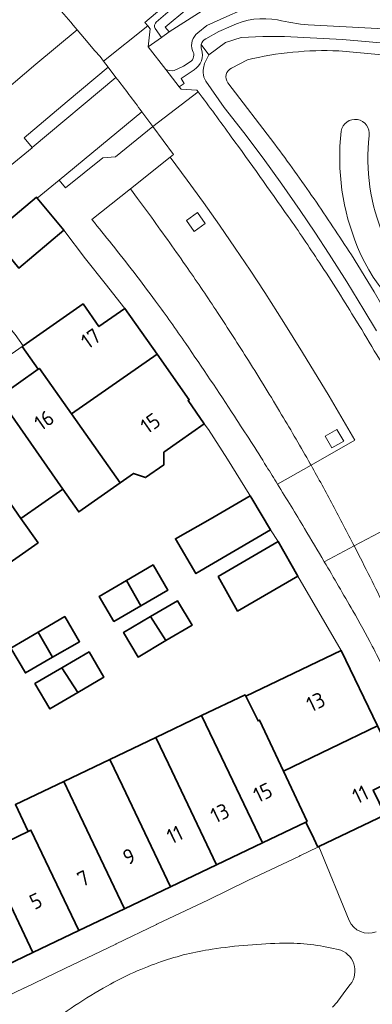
# Model space of a CAD drawing. Extents: x 150256 to 156914, y 461459 to 469481.
# Tile 680 of 731: x 154772 to 154803, y 468368 to 468455. Entities that reach past the tile are written whole.
import ezdxf
from ezdxf.enums import TextEntityAlignment as Align

# ---------------------------------------------------------------- set-up
doc = ezdxf.new("R2010")
doc.units = 0
doc.header["$LTSCALE"] = 0.75
for name, color, linetype, lineweight in [('B-RO-GR-BEPLANTING_CULTUUR_BODEMBEDEKKER-GV', 251, 'CONTINUOUS', 18), ('B-RO-GR-BEPLANTING_CULTUUR_HEESTERS-GV', 251, 'CONTINUOUS', 18), ('B-RO-GR-GROENVOORZIENING-GV', 251, 'CONTINUOUS', 18), ('B-RO-GR-HAAG-GV', 251, 'CONTINUOUS', 13), ('B-RO-OG-BEBOUWING-GV', 6, 'CONTINUOUS', 35), ('B-RO-OG-BEBOUWING-T18', 1, 'CONTINUOUS', 18), ('B-RO-OG-TERREIN_CULTUURSCHEIDING-GV', 251, 'CONTINUOUS', 18), ('B-RO-VH-VERHARDING_BETONSTRAATSTEEN-GV', 251, 'CONTINUOUS', 18), ('B-RO-VH-VERHARDING_HALFVERHARDING_GRIND-GV', 251, 'CONTINUOUS', 18)]:
    doc.layers.add(name, color=color, linetype=linetype, lineweight=lineweight)
doc.styles.add('NLCS-ISO-M200-T18', font='NLCS-ISO.ttf', dxfattribs={"height": 360})

msp = doc.modelspace()

# ---------------------------------------------------------------- linework, layer by layer
at = {"layer": 'B-RO-GR-BEPLANTING_CULTUUR_BODEMBEDEKKER-GV'}
for points in [[(154781.476, 468440.072), (154778.07, 468437.359)], [(154781.476, 468440.072), (154778.07, 468437.359)], [(154783.331, 468437.56), (154782.716, 468438.4), (154782.098, 468439.237), (154781.476, 468440.072)], [(154783.331, 468437.56), (154782.716, 468438.4), (154782.098, 468439.237), (154781.476, 468440.072)], [(154794.487, 468413.939), (154797.452, 468415.609), (154797.378, 468415.74)], [(154794.487, 468413.939), (154797.452, 468415.609), (154797.378, 468415.74)], [(154801.821, 468407.391), (154801.272, 468408.467), (154798.626, 468407.064)], [(154801.821, 468407.391), (154801.272, 468408.467), (154798.626, 468407.064)]]:
    msp.add_lwpolyline(points, dxfattribs=at)
for points in [[(154786.549, 468433.033, 0.006091), (154783.331, 468437.56)], [(154786.549, 468433.033, 0.006091), (154783.331, 468437.56)], [(154778.07, 468437.359, -0.003547), (154779.842, 468435.169)], [(154778.07, 468437.359, -0.003547), (154779.842, 468435.169)], [(154779.842, 468435.169, -0.009334), (154783.703, 468430.137)], [(154779.842, 468435.169, -0.009334), (154783.703, 468430.137)], [(154789.188, 468429.127, 0.006295), (154786.549, 468433.033)], [(154789.188, 468429.127, 0.006295), (154786.549, 468433.033)], [(154783.703, 468430.137, -0.009536), (154786.367, 468426.392)], [(154783.703, 468430.137, -0.009536), (154786.367, 468426.392)], [(154791.91, 468424.893, 0.00573), (154789.188, 468429.127)], [(154791.91, 468424.893, 0.00573), (154789.188, 468429.127)], [(154786.367, 468426.392, -0.005648), (154790.681, 468419.943)], [(154786.367, 468426.392, -0.005648), (154790.681, 468419.943)], [(154794.853, 468420.088, 0.005662), (154791.91, 468424.893)], [(154794.853, 468420.088, 0.005662), (154791.91, 468424.893)], [(154797.378, 468415.74, 0.006242), (154794.853, 468420.088)], [(154797.378, 468415.74, 0.006242), (154794.853, 468420.088)], [(154790.681, 468419.943, -0.005938), (154793.524, 468415.491)], [(154790.681, 468419.943, -0.005938), (154793.524, 468415.491)], [(154793.524, 468415.491, -0.001973), (154794.487, 468413.939)], [(154793.524, 468415.491, -0.001973), (154794.487, 468413.939)], [(154798.626, 468407.064, -0.002496), (154801.153, 468402.728)], [(154798.626, 468407.064, -0.002496), (154801.153, 468402.728)], [(154804.515, 468401.952, 0.005231), (154801.821, 468407.391)], [(154804.515, 468401.952, 0.005231), (154801.821, 468407.391)], [(154801.153, 468402.728, -0.010392), (154802.87, 468399.597)], [(154801.153, 468402.728, -0.010392), (154802.87, 468399.597)], [(154802.87, 468399.597, -0.010467), (154803.875, 468397.568)], [(154802.87, 468399.597, -0.010467), (154803.875, 468397.568)]]:
    msp.add_lwpolyline(points, format="xyb", dxfattribs=at)
at = {"layer": 'B-RO-GR-BEPLANTING_CULTUUR_HEESTERS-GV'}
for points in [[(154802.589, 468444.787, 0.997964), (154800.117, 468445.18)], [(154802.589, 468444.787, 0.997964), (154800.117, 468445.18)], [(154800.117, 468445.18, 0.128375), (154801.574, 468434.921)], [(154800.117, 468445.18, 0.128375), (154801.574, 468434.921)], [(154803.88, 468435.887, -0.129783), (154802.589, 468444.787)], [(154803.88, 468435.887, -0.129783), (154802.589, 468444.787)], [(154801.574, 468434.921, 0.200754), (154809.725, 468426.629)], [(154801.574, 468434.921, 0.200754), (154809.725, 468426.629)]]:
    msp.add_lwpolyline(points, format="xyb", dxfattribs=at)
at = {"layer": 'B-RO-GR-GROENVOORZIENING-GV'}
for points in [[(154772.076, 468444.602), (154772.798, 468443.743), (154780.201, 468449.95), (154779.507, 468450.857), (154775.885, 468447.819)], [(154772.076, 468444.602), (154772.798, 468443.743), (154780.201, 468449.95), (154779.507, 468450.857), (154775.885, 468447.819)], [(154783.462, 468445.592), (154783.197, 468445.95), (154782.49, 468446.906), (154775.174, 468440.846), (154775.722, 468440.165), (154779.043, 468442.822), (154780.16, 468442.902)], [(154783.462, 468445.592), (154783.197, 468445.95), (154782.49, 468446.906), (154775.174, 468440.846), (154775.722, 468440.165), (154779.043, 468442.822), (154780.16, 468442.902)], [(154787.126, 468436.308), (154788.1, 468437.009), (154787.4, 468437.983), (154786.425, 468437.282)], [(154787.126, 468436.308), (154788.1, 468437.009), (154787.4, 468437.983), (154786.425, 468437.282)], [(154799.299, 468417.137), (154800.341, 468417.733), (154799.746, 468418.775), (154798.704, 468418.179)], [(154799.299, 468417.137), (154800.341, 468417.733), (154799.746, 468418.775), (154798.704, 468418.179)]]:
    msp.add_lwpolyline(points, close=True, dxfattribs=at)
at = {"layer": 'B-RO-GR-HAAG-GV'}
for points in [[(154779.507, 468450.857), (154775.885, 468447.819), (154772.076, 468444.602), (154772.798, 468443.743), (154780.201, 468449.95)], [(154779.507, 468450.857), (154775.885, 468447.819), (154772.076, 468444.602), (154772.798, 468443.743), (154780.201, 468449.95)], [(154783.197, 468445.95), (154782.49, 468446.906), (154775.174, 468440.846), (154775.722, 468440.165), (154779.043, 468442.822), (154780.16, 468442.902), (154783.462, 468445.592)], [(154783.197, 468445.95), (154782.49, 468446.906), (154775.174, 468440.846), (154775.722, 468440.165), (154779.043, 468442.822), (154780.16, 468442.902), (154783.462, 468445.592)]]:
    msp.add_lwpolyline(points, close=True, dxfattribs=at)
at = {"layer": 'B-RO-OG-BEBOUWING-GV'}
for points in [[(154769.185, 468436.004), (154771.6, 468433.07), (154775.586, 468436.409), (154773.237, 468439.263), (154773.171, 468439.343)], [(154769.185, 468436.004), (154771.6, 468433.07), (154775.586, 468436.409), (154773.237, 468439.263), (154773.171, 468439.343)], [(154773.329, 468424.12), (154773.424, 468424.186), (154776.268, 468420.167), (154783.839, 468425.443), (154780.994, 468429.497), (154778.696, 468427.888), (154777.288, 468429.899), (154772.003, 468426.195), (154771.916, 468426.134)], [(154773.329, 468424.12), (154773.424, 468424.186), (154776.268, 468420.167), (154783.839, 468425.443), (154780.994, 468429.497), (154778.696, 468427.888), (154777.288, 468429.899), (154772.003, 468426.195), (154771.916, 468426.134)], [(154783.839, 468425.443), (154776.268, 468420.167), (154779.165, 468416.073), (154780.585, 468414.066), (154781.761, 468414.891), (154782.822, 468414.523), (154784.426, 468415.638), (154784.425, 468416.761), (154785.808, 468417.732), (154788.015, 468419.269), (154786.578, 468421.333), (154786.675, 468421.403)], [(154783.839, 468425.443), (154776.268, 468420.167), (154779.165, 468416.073), (154780.585, 468414.066), (154781.761, 468414.891), (154782.822, 468414.523), (154784.426, 468415.638), (154784.425, 468416.761), (154785.808, 468417.732), (154788.015, 468419.269), (154786.578, 468421.333), (154786.675, 468421.403)], [(154776.268, 468420.167), (154773.424, 468424.186), (154773.329, 468424.12), (154769.808, 468421.65), (154775.489, 468413.495), (154776.903, 468411.481), (154780.585, 468414.066), (154779.165, 468416.073)], [(154776.268, 468420.167), (154773.424, 468424.186), (154773.329, 468424.12), (154769.808, 468421.65), (154775.489, 468413.495), (154776.903, 468411.481), (154780.585, 468414.066), (154779.165, 468416.073)], [(154766.116, 468419.059), (154771.797, 468410.905), (154775.489, 468413.495), (154769.808, 468421.65)], [(154766.116, 468419.059), (154771.797, 468410.905), (154775.489, 468413.495), (154769.808, 468421.65)], [(154771.797, 468410.905), (154766.116, 468419.059), (154762.432, 468416.475), (154768.113, 468408.32), (154769.628, 468406.16), (154773.312, 468408.745)], [(154771.797, 468410.905), (154766.116, 468419.059), (154762.432, 468416.475), (154768.113, 468408.32), (154769.628, 468406.16), (154773.312, 468408.745)], [(154792.064, 468412.911), (154788.521, 468410.835), (154785.46, 468409.097), (154787.273, 468406.023), (154793.87, 468409.89), (154792.214, 468412.661)], [(154792.064, 468412.911), (154788.521, 468410.835), (154785.46, 468409.097), (154787.273, 468406.023), (154793.87, 468409.89), (154792.214, 468412.661)], [(154794.539, 468408.858), (154789.243, 468405.751), (154790.962, 468402.705), (154796.293, 468405.792)], [(154794.539, 468408.858), (154789.243, 468405.751), (154790.962, 468402.705), (154796.293, 468405.792)], [(154782.392, 468403.169), (154784.787, 468404.563), (154783.484, 468406.79), (154781.122, 468405.408)], [(154782.392, 468403.169), (154784.787, 468404.563), (154783.484, 468406.79), (154781.122, 468405.408)], [(154782.392, 468403.169), (154781.122, 468405.408), (154778.715, 468404), (154780.011, 468401.784)], [(154782.392, 468403.169), (154781.122, 468405.408), (154778.715, 468404), (154780.011, 468401.784)], [(154783.243, 468402.206), (154784.618, 468400.082), (154786.95, 468401.456), (154785.64, 468403.618)], [(154783.243, 468402.206), (154784.618, 468400.082), (154786.95, 468401.456), (154785.64, 468403.618)], [(154773.322, 468400.843), (154774.597, 468398.609), (154776.98, 468399.981), (154775.672, 468402.217)], [(154773.322, 468400.843), (154774.597, 468398.609), (154776.98, 468399.981), (154775.672, 468402.217)], [(154784.618, 468400.082), (154783.243, 468402.206), (154780.874, 468400.811), (154782.157, 468398.632)], [(154784.618, 468400.082), (154783.243, 468402.206), (154780.874, 468400.811), (154782.157, 468398.632)], [(154774.597, 468398.609), (154773.322, 468400.843), (154770.9, 468399.426), (154772.189, 468397.222)], [(154774.597, 468398.609), (154773.322, 468400.843), (154770.9, 468399.426), (154772.189, 468397.222)], [(154803.33, 468392.537), (154800.114, 468399.214), (154791.675, 468395.161), (154792.766, 468392.981), (154792.897, 468393.044), (154795.012, 468388.531)], [(154803.33, 468392.537), (154800.114, 468399.214), (154791.675, 468395.161), (154792.766, 468392.981), (154792.897, 468393.044), (154795.012, 468388.531)], [(154775.424, 468397.673), (154776.834, 468395.497), (154779.137, 468396.853), (154777.826, 468399.078)], [(154775.424, 468397.673), (154776.834, 468395.497), (154779.137, 468396.853), (154777.826, 468399.078)], [(154775.424, 468397.673), (154773.034, 468396.276), (154774.354, 468394.036), (154776.834, 468395.497)], [(154775.424, 468397.673), (154773.034, 468396.276), (154774.354, 468394.036), (154776.834, 468395.497)], [(154796.991, 468384.017), (154797.103, 468384.071), (154795.012, 468388.531), (154792.897, 468393.044), (154792.766, 468392.981), (154791.675, 468395.161), (154791.614, 468395.282), (154787.779, 468393.446), (154788.89, 468391.116), (154793.149, 468382.179)], [(154796.991, 468384.017), (154797.103, 468384.071), (154795.012, 468388.531), (154792.897, 468393.044), (154792.766, 468392.981), (154791.675, 468395.161), (154791.614, 468395.282), (154787.779, 468393.446), (154788.89, 468391.116), (154793.149, 468382.179)], [(154793.149, 468382.179), (154788.89, 468391.116), (154787.779, 468393.446), (154783.722, 468391.504), (154784.836, 468389.166), (154789.091, 468380.237)], [(154793.149, 468382.179), (154788.89, 468391.116), (154787.779, 468393.446), (154783.722, 468391.504), (154784.836, 468389.166), (154789.091, 468380.237)], [(154798.144, 468381.853), (154804.002, 468384.661), (154802.943, 468386.853), (154805.473, 468388.086), (154803.33, 468392.537), (154795.012, 468388.531), (154797.103, 468384.071), (154796.991, 468384.017), (154797.698, 468382.555), (154798.057, 468381.811)], [(154798.144, 468381.853), (154804.002, 468384.661), (154802.943, 468386.853), (154805.473, 468388.086), (154803.33, 468392.537), (154795.012, 468388.531), (154797.103, 468384.071), (154796.991, 468384.017), (154797.698, 468382.555), (154798.057, 468381.811)], [(154789.091, 468380.237), (154784.836, 468389.166), (154783.722, 468391.504), (154779.663, 468389.561), (154780.781, 468387.215), (154785.031, 468378.295)], [(154789.091, 468380.237), (154784.836, 468389.166), (154783.722, 468391.504), (154779.663, 468389.561), (154780.781, 468387.215), (154785.031, 468378.295)], [(154775.595, 468387.614), (154776.717, 468385.259), (154780.963, 468376.349), (154785.031, 468378.295), (154780.781, 468387.215), (154779.663, 468389.561)], [(154775.595, 468387.614), (154776.717, 468385.259), (154780.963, 468376.349), (154785.031, 468378.295), (154780.781, 468387.215), (154779.663, 468389.561)], [(154780.963, 468376.349), (154776.717, 468385.259), (154775.595, 468387.614), (154771.312, 468385.563), (154772.427, 468383.195), (154772.671, 468383.313), (154776.912, 468374.411)], [(154780.963, 468376.349), (154776.717, 468385.259), (154775.595, 468387.614), (154771.312, 468385.563), (154772.427, 468383.195), (154772.671, 468383.313), (154776.912, 468374.411)], [(154763.517, 468381.794), (154764.599, 468379.429), (154764.552, 468379.406), (154768.785, 468370.523), (154772.853, 468372.469), (154768.616, 468381.362), (154767.474, 468383.76)], [(154763.517, 468381.794), (154764.599, 468379.429), (154764.552, 468379.406), (154768.785, 468370.523), (154772.853, 468372.469), (154768.616, 468381.362), (154767.474, 468383.76)], [(154768.616, 468381.362), (154772.853, 468372.469), (154776.912, 468374.411), (154772.671, 468383.313), (154772.427, 468383.195)], [(154768.616, 468381.362), (154772.853, 468372.469), (154776.912, 468374.411), (154772.671, 468383.313), (154772.427, 468383.195)]]:
    msp.add_lwpolyline(points, close=True, dxfattribs=at)
at = {"layer": 'B-RO-OG-TERREIN_CULTUURSCHEIDING-GV'}
for points in [[(154781.842, 468463.515), (154785.42, 468459.324), (154786.522, 468458.033), (154782.766, 468454.813), (154783.007, 468454.514), (154783.218, 468454.245), (154783.062, 468452.666), (154784.227, 468453.492), (154783.663, 468454.288), (154783.617, 468454.432), (154783.619, 468454.578), (154783.689, 468454.738), (154783.766, 468454.831), (154787.274, 468457.885), (154787.433, 468458.201), (154787.457, 468458.518), (154787.148, 468459.1), (154786.849, 468459.549), (154784.964, 468461.913), (154783.033, 468464.24), (154781.059, 468466.531), (154779.04, 468468.782), (154778.261, 468469.602), (154771.417, 468476.504)], [(154781.842, 468463.515), (154785.42, 468459.324), (154786.522, 468458.033), (154782.766, 468454.813), (154783.007, 468454.514), (154783.218, 468454.245), (154783.062, 468452.666), (154784.227, 468453.492), (154783.663, 468454.288), (154783.617, 468454.432), (154783.619, 468454.578), (154783.689, 468454.738), (154783.766, 468454.831), (154787.274, 468457.885), (154787.433, 468458.201), (154787.457, 468458.518), (154787.148, 468459.1), (154786.849, 468459.549), (154784.964, 468461.913), (154783.033, 468464.24), (154781.059, 468466.531), (154779.04, 468468.782), (154778.261, 468469.602), (154771.417, 468476.504)], [(154794.155, 468459.87), (154793.524, 468460.823), (154790.418, 468457.511), (154784.914, 468453.99)], [(154794.155, 468459.87), (154793.524, 468460.823), (154790.418, 468457.511), (154784.914, 468453.99)], [(154787.274, 468457.885), (154783.766, 468454.831), (154783.689, 468454.738), (154783.619, 468454.578), (154783.617, 468454.432), (154783.663, 468454.288), (154784.227, 468453.492), (154784.914, 468453.99), (154784.565, 468454.388), (154788.371, 468457.625)], [(154787.274, 468457.885), (154783.766, 468454.831), (154783.689, 468454.738), (154783.619, 468454.578), (154783.617, 468454.432), (154783.663, 468454.288), (154784.227, 468453.492), (154784.914, 468453.99), (154784.565, 468454.388), (154788.371, 468457.625)], [(154788.371, 468457.625), (154784.565, 468454.388), (154784.914, 468453.99), (154790.418, 468457.511)], [(154788.371, 468457.625), (154784.565, 468454.388), (154784.914, 468453.99), (154790.418, 468457.511)], [(154787.447, 468453.898), (154788.249, 468454.541), (154789.997, 468455.352), (154791.218, 468455.868)], [(154787.447, 468453.898), (154788.249, 468454.541), (154789.997, 468455.352), (154791.218, 468455.868)], [(154769.269, 468447.859), (154773.11, 468451.104), (154773.122, 468451.114), (154776.76, 468454.164), (154776.404, 468454.583)], [(154769.269, 468447.859), (154773.11, 468451.104), (154773.122, 468451.114), (154776.76, 468454.164), (154776.404, 468454.583)], [(154790.383, 468454.492), (154789.288, 468454.022), (154788.147, 468453.367)], [(154790.383, 468454.492), (154789.288, 468454.022), (154788.147, 468453.367)], [(154814.225, 468453.474), (154806.704, 468454.086), (154797.193, 468454.595)], [(154814.225, 468453.474), (154806.704, 468454.086), (154797.193, 468454.595)], [(154784.914, 468453.99), (154784.227, 468453.492), (154783.062, 468452.666), (154784.614, 468450.655)], [(154784.914, 468453.99), (154784.227, 468453.492), (154783.062, 468452.666), (154784.614, 468450.655)], [(154787.747, 468452.852), (154788.403, 468451.946), (154789.893, 468453.032), (154791.259, 468453.473), (154793.18, 468453.571), (154795.119, 468453.559), (154800.243, 468453.31), (154804.959, 468452.901), (154815.071, 468451.502), (154820.451, 468450.686), (154823.861, 468450.061), (154827.257, 468449.362), (154827.782, 468449.248), (154831.739, 468448.31), (154839.744, 468446.024), (154845.437, 468444.054), (154851.912, 468441.427), (154858.224, 468438.475), (154865.687, 468434.547), (154865.901, 468434.376), (154866.045, 468434.104), (154866.07, 468433.883), (154864.436, 468431.219), (154865.115, 468430.414)], [(154787.747, 468452.852), (154788.403, 468451.946), (154789.893, 468453.032), (154791.259, 468453.473), (154793.18, 468453.571), (154795.119, 468453.559), (154800.243, 468453.31), (154804.959, 468452.901), (154815.071, 468451.502), (154820.451, 468450.686), (154823.861, 468450.061), (154827.257, 468449.362), (154827.782, 468449.248), (154831.739, 468448.31), (154839.744, 468446.024), (154845.437, 468444.054), (154851.912, 468441.427), (154858.224, 468438.475), (154865.687, 468434.547), (154865.901, 468434.376), (154866.045, 468434.104), (154866.07, 468433.883), (154864.436, 468431.219), (154865.115, 468430.414)], [(154804.959, 468452.901), (154800.243, 468453.31), (154795.119, 468453.559), (154793.18, 468453.571), (154791.259, 468453.473), (154789.893, 468453.032), (154788.403, 468451.946), (154788.02, 468451.165), (154787.955, 468450.76), (154787.923, 468450.559), (154787.918, 468450.356), (154787.938, 468450.161), (154787.984, 468449.971), (154788.052, 468449.788), (154788.145, 468449.616), (154789.76, 468447.289), (154791.502, 468445.054), (154793.205, 468442.789), (154794.871, 468440.496), (154796.498, 468438.175), (154797.799, 468436.255), (154799.066, 468434.312), (154800.618, 468431.857), (154802.136, 468429.38), (154803.251, 468427.507)], [(154804.959, 468452.901), (154800.243, 468453.31), (154795.119, 468453.559), (154793.18, 468453.571), (154791.259, 468453.473), (154789.893, 468453.032), (154788.403, 468451.946), (154788.02, 468451.165), (154787.955, 468450.76), (154787.923, 468450.559), (154787.918, 468450.356), (154787.938, 468450.161), (154787.984, 468449.971), (154788.052, 468449.788), (154788.145, 468449.616), (154789.76, 468447.289), (154791.502, 468445.054), (154793.205, 468442.789), (154794.871, 468440.496), (154796.498, 468438.175), (154797.799, 468436.255), (154799.066, 468434.312), (154800.618, 468431.857), (154802.136, 468429.38), (154803.251, 468427.507)], [(154803.251, 468427.507), (154802.136, 468429.38), (154800.618, 468431.857), (154799.066, 468434.312), (154797.799, 468436.255), (154796.498, 468438.175), (154794.871, 468440.496), (154793.205, 468442.789), (154791.502, 468445.054), (154789.76, 468447.289), (154788.145, 468449.616), (154788.052, 468449.788), (154787.984, 468449.971), (154787.938, 468450.161), (154787.918, 468450.356), (154787.923, 468450.559), (154787.955, 468450.76), (154788.02, 468451.165), (154788.403, 468451.946), (154787.747, 468452.852)], [(154803.251, 468427.507), (154802.136, 468429.38), (154800.618, 468431.857), (154799.066, 468434.312), (154797.799, 468436.255), (154796.498, 468438.175), (154794.871, 468440.496), (154793.205, 468442.789), (154791.502, 468445.054), (154789.76, 468447.289), (154788.145, 468449.616), (154788.052, 468449.788), (154787.984, 468449.971), (154787.938, 468450.161), (154787.918, 468450.356), (154787.923, 468450.559), (154787.955, 468450.76), (154788.02, 468451.165), (154788.403, 468451.946), (154787.747, 468452.852)], [(154791.819, 468451.5), (154790.431, 468450.768)], [(154790.431, 468450.768), (154791.819, 468451.5)], [(154791.819, 468451.5), (154790.431, 468450.768)], [(154790.431, 468450.768), (154791.819, 468451.5)], [(154836.182, 468438.739), (154839.151, 468440.324), (154840.252, 468442.008), (154840.7, 468444.531), (154839.744, 468446.024), (154831.739, 468448.31), (154818.91, 468450.443), (154816.497, 468450.752), (154799.902, 468452.288)], [(154799.902, 468452.288), (154816.497, 468450.752)], [(154836.182, 468438.739), (154839.151, 468440.324), (154840.252, 468442.008), (154840.7, 468444.531), (154839.744, 468446.024), (154831.739, 468448.31), (154818.91, 468450.443), (154816.497, 468450.752), (154799.902, 468452.288)], [(154799.902, 468452.288), (154816.497, 468450.752)], [(154785.351, 468450.554), (154786.181, 468450.94), (154786.763, 468451.31)], [(154785.351, 468450.554), (154786.181, 468450.94), (154786.763, 468451.31)], [(154787.109, 468450.629), (154785.952, 468449.859), (154786.243, 468449.394), (154785.803, 468449.113), (154785.956, 468448.915), (154787.366, 468448.805), (154787.46, 468448.68)], [(154787.109, 468450.629), (154785.952, 468449.859), (154786.243, 468449.394), (154785.803, 468449.113), (154785.956, 468448.915), (154787.366, 468448.805), (154787.46, 468448.68)], [(154790.098, 468449.47), (154794.238, 468444.043)], [(154794.238, 468444.043), (154790.098, 468449.47)], [(154790.098, 468449.47), (154794.238, 468444.043)], [(154794.238, 468444.043), (154790.098, 468449.47)], [(154801.022, 468434.226), (154803.03, 468430.96), (154806.429, 468425.07), (154809.002, 468420.397), (154811.481, 468415.674), (154815.84, 468406.313), (154818.523, 468399.351), (154819.085, 468399.551), (154817.228, 468406.842)], [(154817.228, 468406.842), (154819.085, 468399.551), (154818.523, 468399.351), (154815.84, 468406.313), (154811.481, 468415.674), (154809.002, 468420.397), (154806.429, 468425.07), (154803.03, 468430.96), (154801.022, 468434.226)], [(154801.022, 468434.226), (154803.03, 468430.96), (154806.429, 468425.07), (154809.002, 468420.397), (154811.481, 468415.674), (154815.84, 468406.313), (154818.523, 468399.351), (154819.085, 468399.551), (154817.228, 468406.842)], [(154817.228, 468406.842), (154819.085, 468399.551), (154818.523, 468399.351), (154815.84, 468406.313), (154811.481, 468415.674), (154809.002, 468420.397), (154806.429, 468425.07), (154803.03, 468430.96), (154801.022, 468434.226)], [(154799.859, 468372.743), (154799.718, 468372.755)], [(154799.859, 468372.743), (154799.718, 468372.755)], [(154800.365, 468368.9), (154800.921, 468369.627)], [(154800.365, 468368.9), (154800.921, 468369.627)]]:
    msp.add_lwpolyline(points, dxfattribs=at)
for points in [[(154776.404, 468454.583, 0.00523), (154773.118, 468458.376)], [(154776.404, 468454.583, 0.00523), (154773.118, 468458.376)], [(154794.495, 468455.038, 0.157586), (154790.383, 468454.492)], [(154794.495, 468455.038, 0.157586), (154790.383, 468454.492)], [(154797.193, 468454.595, -0.039685), (154794.495, 468455.038)], [(154797.193, 468454.595, -0.039685), (154794.495, 468455.038)], [(154786.965, 468452.319, -0.333199), (154787.447, 468453.898)], [(154786.965, 468452.319, -0.333199), (154787.447, 468453.898)], [(154788.147, 468453.367, 0.217485), (154787.747, 468452.852)], [(154788.147, 468453.367, 0.217485), (154787.747, 468452.852)], [(154786.763, 468451.31, 0.408424), (154786.965, 468452.319)], [(154786.763, 468451.31, 0.408424), (154786.965, 468452.319)], [(154787.758, 468452.442, -0.367939), (154787.109, 468450.629)], [(154787.758, 468452.442, -0.367939), (154787.109, 468450.629)], [(154787.747, 468452.852, 0.134181), (154787.758, 468452.442)], [(154787.747, 468452.852, 0.134181), (154787.758, 468452.442)], [(154799.902, 468452.288, 0.070512), (154791.819, 468451.5)], [(154791.819, 468451.5, -0.070512), (154799.902, 468452.288)], [(154799.902, 468452.288, 0.070512), (154791.819, 468451.5)], [(154791.819, 468451.5, -0.070512), (154799.902, 468452.288)], [(154784.614, 468450.655, 0.139553), (154785.351, 468450.554)], [(154784.614, 468450.655, 0.139553), (154785.351, 468450.554)], [(154790.431, 468450.768, 0.4876), (154790.098, 468449.47)], [(154790.098, 468449.47, -0.4876), (154790.431, 468450.768)], [(154790.431, 468450.768, 0.4876), (154790.098, 468449.47)], [(154790.098, 468449.47, -0.4876), (154790.431, 468450.768)], [(154787.46, 468448.68, -0.004483), (154790.4, 468444.695)], [(154787.46, 468448.68, -0.004483), (154790.4, 468444.695)], [(154800.117, 468445.18, -0.997964), (154802.589, 468444.787)], [(154800.117, 468445.18, -0.997964), (154802.589, 468444.787)], [(154790.4, 468444.695, -0.004389), (154795.427, 468437.641)], [(154790.4, 468444.695, -0.004389), (154795.427, 468437.641)], [(154801.574, 468434.921, -0.128375), (154800.117, 468445.18)], [(154801.574, 468434.921, -0.128375), (154800.117, 468445.18)], [(154802.589, 468444.787, 0.129783), (154803.88, 468435.887)], [(154802.589, 468444.787, 0.129783), (154803.88, 468435.887)], [(154794.238, 468444.043, -0.009254), (154797.717, 468439.195)], [(154797.717, 468439.195, 0.009254), (154794.238, 468444.043)], [(154794.238, 468444.043, -0.009254), (154797.717, 468439.195)], [(154797.717, 468439.195, 0.009254), (154794.238, 468444.043)], [(154797.717, 468439.195, -0.009155), (154801.022, 468434.226)], [(154801.022, 468434.226, 0.009155), (154797.717, 468439.195)], [(154797.717, 468439.195, -0.009155), (154801.022, 468434.226)], [(154801.022, 468434.226, 0.009155), (154797.717, 468439.195)], [(154795.427, 468437.641, -0.008657), (154798.174, 468433.581)], [(154795.427, 468437.641, -0.008657), (154798.174, 468433.581)], [(154809.725, 468426.629, -0.200754), (154801.574, 468434.921)], [(154809.725, 468426.629, -0.200754), (154801.574, 468434.921)], [(154798.174, 468433.581, -0.00758), (154801.479, 468428.357)], [(154798.174, 468433.581, -0.00758), (154801.479, 468428.357)], [(154801.479, 468428.357, -0.007029), (154805.023, 468422.374)], [(154801.479, 468428.357, -0.007029), (154805.023, 468422.374)], [(154795.053, 468373.293, 0.033185), (154788.696, 468372.766)], [(154795.053, 468373.293, 0.033185), (154788.696, 468372.766)], [(154797.404, 468373.178, 0.033585), (154795.053, 468373.293)], [(154797.404, 468373.178, 0.033585), (154795.053, 468373.293)], [(154799.718, 468372.755, 0.03327), (154797.404, 468373.178)], [(154799.718, 468372.755, 0.03327), (154797.404, 468373.178)], [(154788.696, 468372.766, 0.045835), (154784.224, 468371.673)], [(154788.696, 468372.766, 0.045835), (154784.224, 468371.673)], [(154800.921, 468369.627, 0.539867), (154799.859, 468372.743)], [(154800.921, 468369.627, 0.539867), (154799.859, 468372.743)], [(154784.224, 468371.673, 0.045834), (154779.441, 468369.524)], [(154784.224, 468371.673, 0.045834), (154779.441, 468369.524)], [(154779.441, 468369.524, 0.035641), (154773.835, 468365.812)], [(154779.441, 468369.524, 0.035641), (154773.835, 468365.812)], [(154799.351, 468367.624, 0.031429), (154800.365, 468368.9)], [(154799.351, 468367.624, 0.031429), (154800.365, 468368.9)]]:
    msp.add_lwpolyline(points, format="xyb", dxfattribs=at)
at = {"layer": 'B-RO-VH-VERHARDING_BETONSTRAATSTEEN-GV'}
for points in [[(154776.404, 468454.583), (154776.76, 468454.164), (154777.407, 468453.403), (154778.335, 468452.312), (154778.789, 468451.787), (154779.098, 468451.388), (154783.007, 468454.514), (154782.766, 468454.813), (154786.522, 468458.033), (154785.42, 468459.324), (154781.972, 468456.387), (154779.479, 468459.316), (154777.345, 468461.769), (154775.181, 468464.2), (154772.99, 468466.605), (154771.354, 468468.351)], [(154776.404, 468454.583), (154776.76, 468454.164), (154777.407, 468453.403), (154778.335, 468452.312), (154778.789, 468451.787), (154779.098, 468451.388), (154783.007, 468454.514), (154782.766, 468454.813), (154786.522, 468458.033), (154785.42, 468459.324), (154781.972, 468456.387), (154779.479, 468459.316), (154777.345, 468461.769), (154775.181, 468464.2), (154772.99, 468466.605), (154771.354, 468468.351)], [(154770.848, 468442.13), (154772.777, 468443.725), (154772.798, 468443.743), (154772.076, 468444.602), (154775.885, 468447.819), (154779.507, 468450.857), (154779.098, 468451.388), (154778.789, 468451.787), (154778.335, 468452.312), (154777.407, 468453.403), (154776.76, 468454.164), (154773.122, 468451.114), (154773.11, 468451.104), (154769.269, 468447.859)], [(154770.848, 468442.13), (154772.777, 468443.725), (154772.798, 468443.743), (154772.076, 468444.602), (154775.885, 468447.819), (154779.507, 468450.857), (154779.098, 468451.388), (154778.789, 468451.787), (154778.335, 468452.312), (154777.407, 468453.403), (154776.76, 468454.164), (154773.122, 468451.114), (154773.11, 468451.104), (154769.269, 468447.859)], [(154783.197, 468445.95), (154783.462, 468445.592), (154787.46, 468448.68), (154787.366, 468448.805), (154785.956, 468448.915), (154785.803, 468449.113), (154784.614, 468450.655), (154783.062, 468452.666), (154783.218, 468454.245), (154783.007, 468454.514), (154779.098, 468451.388), (154779.507, 468450.857), (154780.201, 468449.95)], [(154783.197, 468445.95), (154783.462, 468445.592), (154787.46, 468448.68), (154787.366, 468448.805), (154785.956, 468448.915), (154785.803, 468449.113), (154784.614, 468450.655), (154783.062, 468452.666), (154783.218, 468454.245), (154783.007, 468454.514), (154779.098, 468451.388), (154779.507, 468450.857), (154780.201, 468449.95)], [(154780.201, 468449.95), (154772.798, 468443.743), (154772.777, 468443.725), (154770.848, 468442.13), (154770.91, 468442.054), (154766.473, 468438.318), (154765.309, 468437.468)], [(154780.201, 468449.95), (154772.798, 468443.743), (154772.777, 468443.725), (154770.848, 468442.13), (154770.91, 468442.054), (154766.473, 468438.318), (154765.309, 468437.468)], [(154787.46, 468448.68), (154783.462, 468445.592), (154785.301, 468443.118), (154784.991, 468442.872), (154786.492, 468440.858), (154787.932, 468438.867), (154789.35, 468436.858), (154790.741, 468434.836), (154792.056, 468432.871), (154793.354, 468430.893), (154795.043, 468428.245), (154796.71, 468425.582), (154799.048, 468421.733), (154801.319, 468417.845), (154797.452, 468415.609)], [(154787.46, 468448.68), (154783.462, 468445.592), (154785.301, 468443.118), (154784.991, 468442.872), (154786.492, 468440.858), (154787.932, 468438.867), (154789.35, 468436.858), (154790.741, 468434.836), (154792.056, 468432.871), (154793.354, 468430.893), (154795.043, 468428.245), (154796.71, 468425.582), (154799.048, 468421.733), (154801.319, 468417.845), (154797.452, 468415.609)], [(154767.621, 468434.578), (154769.185, 468436.004), (154773.171, 468439.343), (154773.237, 468439.263), (154775.174, 468440.846), (154782.49, 468446.906)], [(154767.621, 468434.578), (154769.185, 468436.004), (154773.171, 468439.343), (154773.237, 468439.263), (154775.174, 468440.846), (154782.49, 468446.906)], [(154782.49, 468446.906), (154783.197, 468445.95)], [(154782.49, 468446.906), (154783.197, 468445.95)], [(154778.07, 468437.359), (154781.476, 468440.072), (154784.991, 468442.872), (154785.301, 468443.118), (154783.462, 468445.592), (154780.16, 468442.902), (154779.043, 468442.822), (154775.722, 468440.165), (154775.174, 468440.846), (154773.237, 468439.263), (154775.586, 468436.409), (154777.502, 468433.882), (154779.253, 468431.697), (154780.994, 468429.497), (154783.839, 468425.443), (154786.675, 468421.403), (154786.578, 468421.333), (154788.015, 468419.269), (154788.378, 468418.785), (154790.056, 468416.146), (154791.986, 468413.038), (154792.064, 468412.911), (154792.214, 468412.661), (154793.87, 468409.89)], [(154778.07, 468437.359), (154781.476, 468440.072), (154784.991, 468442.872), (154785.301, 468443.118), (154783.462, 468445.592), (154780.16, 468442.902), (154779.043, 468442.822), (154775.722, 468440.165), (154775.174, 468440.846), (154773.237, 468439.263), (154775.586, 468436.409), (154777.502, 468433.882), (154779.253, 468431.697), (154780.994, 468429.497), (154783.839, 468425.443), (154786.675, 468421.403), (154786.578, 468421.333), (154788.015, 468419.269), (154788.378, 468418.785), (154790.056, 468416.146), (154791.986, 468413.038), (154792.064, 468412.911), (154792.214, 468412.661), (154793.87, 468409.89)], [(154784.991, 468442.872), (154781.476, 468440.072), (154782.098, 468439.237), (154782.716, 468438.4), (154783.331, 468437.56)], [(154784.991, 468442.872), (154781.476, 468440.072), (154782.098, 468439.237), (154782.716, 468438.4), (154783.331, 468437.56)], [(154797.378, 468415.74), (154797.452, 468415.609), (154801.319, 468417.845), (154799.048, 468421.733), (154796.71, 468425.582), (154795.043, 468428.245), (154793.354, 468430.893), (154792.056, 468432.871), (154790.741, 468434.836), (154789.35, 468436.858), (154787.932, 468438.867), (154786.492, 468440.858), (154784.991, 468442.872)], [(154797.378, 468415.74), (154797.452, 468415.609), (154801.319, 468417.845), (154799.048, 468421.733), (154796.71, 468425.582), (154795.043, 468428.245), (154793.354, 468430.893), (154792.056, 468432.871), (154790.741, 468434.836), (154789.35, 468436.858), (154787.932, 468438.867), (154786.492, 468440.858), (154784.991, 468442.872)], [(154740.241, 468409.08), (154742.636, 468405.601), (154742.644, 468405.607), (154742.737, 468405.672), (154744.127, 468406.668), (154744.179, 468406.708), (154748.305, 468409.6), (154748.308, 468409.602), (154751.574, 468411.867), (154751.579, 468411.871), (154755.649, 468414.72), (154755.75, 468414.789), (154758.894, 468416.98), (154758.939, 468417.015), (154763.044, 468419.945), (154766.288, 468422.21), (154766.293, 468422.218), (154771.916, 468426.134), (154772.003, 468426.195), (154771.274, 468427.195), (154767.401, 468431.774)], [(154740.241, 468409.08), (154742.636, 468405.601), (154742.644, 468405.607), (154742.737, 468405.672), (154744.127, 468406.668), (154744.179, 468406.708), (154748.305, 468409.6), (154748.308, 468409.602), (154751.574, 468411.867), (154751.579, 468411.871), (154755.649, 468414.72), (154755.75, 468414.789), (154758.894, 468416.98), (154758.939, 468417.015), (154763.044, 468419.945), (154766.288, 468422.21), (154766.293, 468422.218), (154771.916, 468426.134), (154772.003, 468426.195), (154771.274, 468427.195), (154767.401, 468431.774)], [(154797.452, 468415.609), (154794.487, 468413.939)], [(154797.452, 468415.609), (154794.487, 468413.939)], [(154817.826, 468381.309), (154817.483, 468382.391), (154817.119, 468383.445), (154816.43, 468385.351), (154815.714, 468387.253), (154814.932, 468389.28), (154814.128, 468391.298), (154812.585, 468394.991), (154812.314, 468395.605), (154810.892, 468398.822), (154809.976, 468400.813), (154809.039, 468402.796), (154807.639, 468405.702), (154806.216, 468408.605), (154805.572, 468409.862), (154805.181, 468410.556), (154801.272, 468408.467), (154801.821, 468407.391)], [(154801.272, 468408.467), (154805.181, 468410.556), (154805.572, 468409.862), (154806.216, 468408.605), (154807.639, 468405.702), (154809.039, 468402.796), (154809.976, 468400.813), (154810.892, 468398.822), (154812.314, 468395.605), (154817.324, 468397.828)], [(154817.826, 468381.309), (154817.483, 468382.391), (154817.119, 468383.445), (154816.43, 468385.351), (154815.714, 468387.253), (154814.932, 468389.28), (154814.128, 468391.298), (154812.585, 468394.991), (154812.314, 468395.605), (154810.892, 468398.822), (154809.976, 468400.813), (154809.039, 468402.796), (154807.639, 468405.702), (154806.216, 468408.605), (154805.572, 468409.862), (154805.181, 468410.556), (154801.272, 468408.467), (154801.821, 468407.391)], [(154801.272, 468408.467), (154805.181, 468410.556), (154805.572, 468409.862), (154806.216, 468408.605), (154807.639, 468405.702), (154809.039, 468402.796), (154809.976, 468400.813), (154810.892, 468398.822), (154812.314, 468395.605), (154817.324, 468397.828)], [(154793.87, 468409.89), (154794.539, 468408.858), (154796.293, 468405.792), (154800.114, 468399.214), (154803.33, 468392.537), (154805.473, 468388.086), (154806.641, 468385.571), (154807.769, 468383.038), (154809.056, 468380.022), (154809.28, 468379.484), (154810.308, 468376.955), (154812.798, 468377.962), (154810.61, 468382.917), (154808.152, 468388.348)], [(154793.87, 468409.89), (154794.539, 468408.858), (154796.293, 468405.792), (154800.114, 468399.214), (154803.33, 468392.537), (154805.473, 468388.086), (154806.641, 468385.571), (154807.769, 468383.038), (154809.056, 468380.022), (154809.28, 468379.484), (154810.308, 468376.955), (154812.798, 468377.962), (154810.61, 468382.917), (154808.152, 468388.348)], [(154798.626, 468407.064), (154801.272, 468408.467)], [(154798.626, 468407.064), (154801.272, 468408.467)], [(154800.819, 468375.299), (154798.144, 468381.853), (154798.057, 468381.811), (154796.509, 468381.053), (154796.501, 468381.049), (154796.423, 468381.009), (154791.877, 468378.856), (154788.391, 468377.147), (154788.382, 468377.141), (154783.826, 468374.985), (154783.775, 468374.963), (154780.208, 468373.229), (154780.186, 468373.217), (154775.676, 468371.063), (154775.67, 468371.06), (154772.137, 468369.35), (154772.124, 468369.342), (154767.568, 468367.153), (154767.554, 468367.147), (154767.529, 468367.136), (154765.945, 468366.415), (154765.846, 468366.365), (154767.719, 468362.795)], [(154800.819, 468375.299), (154798.144, 468381.853), (154798.057, 468381.811), (154796.509, 468381.053), (154796.501, 468381.049), (154796.423, 468381.009), (154791.877, 468378.856), (154788.391, 468377.147), (154788.382, 468377.141), (154783.826, 468374.985), (154783.775, 468374.963), (154780.208, 468373.229), (154780.186, 468373.217), (154775.676, 468371.063), (154775.67, 468371.06), (154772.137, 468369.35), (154772.124, 468369.342), (154767.568, 468367.153), (154767.554, 468367.147), (154767.529, 468367.136), (154765.945, 468366.415), (154765.846, 468366.365), (154767.719, 468362.795)], [(154799.718, 468372.755), (154799.859, 468372.743)], [(154799.718, 468372.755), (154799.859, 468372.743)], [(154800.921, 468369.627), (154800.365, 468368.9)], [(154800.921, 468369.627), (154800.365, 468368.9)]]:
    msp.add_lwpolyline(points, dxfattribs=at)
for points in [[(154773.118, 468458.376, -0.00523), (154776.404, 468454.583)], [(154773.118, 468458.376, -0.00523), (154776.404, 468454.583)], [(154782.49, 468446.906, 0.003151), (154780.201, 468449.95)], [(154780.201, 468449.95, -0.003151), (154782.49, 468446.906)], [(154782.49, 468446.906, 0.003151), (154780.201, 468449.95)], [(154780.201, 468449.95, -0.003151), (154782.49, 468446.906)], [(154790.4, 468444.695, 0.004483), (154787.46, 468448.68)], [(154790.4, 468444.695, 0.004483), (154787.46, 468448.68)], [(154795.427, 468437.641, 0.004389), (154790.4, 468444.695)], [(154795.427, 468437.641, 0.004389), (154790.4, 468444.695)], [(154783.331, 468437.56, -0.006091), (154786.549, 468433.033)], [(154783.331, 468437.56, -0.006091), (154786.549, 468433.033)], [(154798.174, 468433.581, 0.008657), (154795.427, 468437.641)], [(154798.174, 468433.581, 0.008657), (154795.427, 468437.641)], [(154779.842, 468435.169, 0.003547), (154778.07, 468437.359)], [(154779.842, 468435.169, 0.003547), (154778.07, 468437.359)], [(154783.703, 468430.137, 0.009334), (154779.842, 468435.169)], [(154783.703, 468430.137, 0.009334), (154779.842, 468435.169)], [(154801.479, 468428.357, 0.00758), (154798.174, 468433.581)], [(154801.479, 468428.357, 0.00758), (154798.174, 468433.581)], [(154786.549, 468433.033, -0.006295), (154789.188, 468429.127)], [(154786.549, 468433.033, -0.006295), (154789.188, 468429.127)], [(154786.367, 468426.392, 0.009536), (154783.703, 468430.137)], [(154786.367, 468426.392, 0.009536), (154783.703, 468430.137)], [(154789.188, 468429.127, -0.00573), (154791.91, 468424.893)], [(154789.188, 468429.127, -0.00573), (154791.91, 468424.893)], [(154805.023, 468422.374, 0.007029), (154801.479, 468428.357)], [(154805.023, 468422.374, 0.007029), (154801.479, 468428.357)], [(154790.681, 468419.943, 0.005648), (154786.367, 468426.392)], [(154790.681, 468419.943, 0.005648), (154786.367, 468426.392)], [(154791.91, 468424.893, -0.005662), (154794.853, 468420.088)], [(154791.91, 468424.893, -0.005662), (154794.853, 468420.088)], [(154794.853, 468420.088, -0.006242), (154797.378, 468415.74)], [(154794.853, 468420.088, -0.006242), (154797.378, 468415.74)], [(154793.524, 468415.491, 0.005938), (154790.681, 468419.943)], [(154793.524, 468415.491, 0.005938), (154790.681, 468419.943)], [(154794.487, 468413.939, 0.001973), (154793.524, 468415.491)], [(154794.487, 468413.939, 0.001973), (154793.524, 468415.491)], [(154799.38, 468412.087, 0.006241), (154797.452, 468415.609)], [(154797.452, 468415.609, -0.006241), (154799.38, 468412.087)], [(154799.38, 468412.087, 0.006241), (154797.452, 468415.609)], [(154797.452, 468415.609, -0.006241), (154799.38, 468412.087)], [(154794.487, 468413.939, -0.003331), (154796.868, 468410.023)], [(154796.868, 468410.023, 0.003331), (154794.487, 468413.939)], [(154794.487, 468413.939, -0.003331), (154796.868, 468410.023)], [(154796.868, 468410.023, 0.003331), (154794.487, 468413.939)], [(154801.272, 468408.467, 0.003945), (154799.38, 468412.087)], [(154799.38, 468412.087, -0.003945), (154801.272, 468408.467)], [(154801.272, 468408.467, 0.003945), (154799.38, 468412.087)], [(154799.38, 468412.087, -0.003945), (154801.272, 468408.467)], [(154796.868, 468410.023, -0.001944), (154798.626, 468407.064)], [(154798.626, 468407.064, 0.001944), (154796.868, 468410.023)], [(154796.868, 468410.023, -0.001944), (154798.626, 468407.064)], [(154798.626, 468407.064, 0.001944), (154796.868, 468410.023)], [(154801.153, 468402.728, 0.002496), (154798.626, 468407.064)], [(154801.153, 468402.728, 0.002496), (154798.626, 468407.064)], [(154801.821, 468407.391, -0.005231), (154804.515, 468401.952)], [(154801.821, 468407.391, -0.005231), (154804.515, 468401.952)], [(154802.87, 468399.597, 0.010392), (154801.153, 468402.728)], [(154802.87, 468399.597, 0.010392), (154801.153, 468402.728)], [(154803.875, 468397.568, 0.010467), (154802.87, 468399.597)], [(154803.875, 468397.568, 0.010467), (154802.87, 468399.597)], [(154803.208, 468374.302, -0.396369), (154800.819, 468375.299)], [(154803.208, 468374.302, -0.396369), (154800.819, 468375.299)], [(154788.696, 468372.766, -0.033185), (154795.053, 468373.293)], [(154788.696, 468372.766, -0.033185), (154795.053, 468373.293)], [(154795.053, 468373.293, -0.033585), (154797.404, 468373.178)], [(154795.053, 468373.293, -0.033585), (154797.404, 468373.178)], [(154797.404, 468373.178, -0.03327), (154799.718, 468372.755)], [(154797.404, 468373.178, -0.03327), (154799.718, 468372.755)], [(154784.224, 468371.673, -0.045835), (154788.696, 468372.766)], [(154784.224, 468371.673, -0.045835), (154788.696, 468372.766)], [(154799.859, 468372.743, -0.539867), (154800.921, 468369.627)], [(154799.859, 468372.743, -0.539867), (154800.921, 468369.627)], [(154779.441, 468369.524, -0.045834), (154784.224, 468371.673)], [(154779.441, 468369.524, -0.045834), (154784.224, 468371.673)], [(154773.835, 468365.812, -0.035641), (154779.441, 468369.524)], [(154773.835, 468365.812, -0.035641), (154779.441, 468369.524)], [(154800.365, 468368.9, -0.031429), (154799.351, 468367.624)], [(154800.365, 468368.9, -0.031429), (154799.351, 468367.624)]]:
    msp.add_lwpolyline(points, format="xyb", dxfattribs=at)
for points in [[(154787.126, 468436.308), (154786.425, 468437.282), (154787.4, 468437.983), (154788.1, 468437.009)], [(154787.126, 468436.308), (154786.425, 468437.282), (154787.4, 468437.983), (154788.1, 468437.009)], [(154799.299, 468417.137), (154798.704, 468418.179), (154799.746, 468418.775), (154800.341, 468417.733)], [(154799.299, 468417.137), (154798.704, 468418.179), (154799.746, 468418.775), (154800.341, 468417.733)]]:
    msp.add_lwpolyline(points, close=True, dxfattribs=at)
at = {"layer": 'B-RO-VH-VERHARDING_HALFVERHARDING_GRIND-GV'}
for points in [[(154791.218, 468455.868), (154789.997, 468455.352), (154788.249, 468454.541), (154787.447, 468453.898)], [(154791.218, 468455.868), (154789.997, 468455.352), (154788.249, 468454.541), (154787.447, 468453.898)], [(154788.147, 468453.367), (154789.288, 468454.022), (154790.383, 468454.492)], [(154788.147, 468453.367), (154789.288, 468454.022), (154790.383, 468454.492)], [(154797.193, 468454.595), (154806.704, 468454.086), (154814.225, 468453.474)], [(154797.193, 468454.595), (154806.704, 468454.086), (154814.225, 468453.474)], [(154784.614, 468450.655), (154785.803, 468449.113), (154786.243, 468449.394), (154785.952, 468449.859), (154787.109, 468450.629)], [(154784.614, 468450.655), (154785.803, 468449.113), (154786.243, 468449.394), (154785.952, 468449.859), (154787.109, 468450.629)], [(154786.763, 468451.31), (154786.181, 468450.94), (154785.351, 468450.554)], [(154786.763, 468451.31), (154786.181, 468450.94), (154785.351, 468450.554)]]:
    msp.add_lwpolyline(points, dxfattribs=at)
for points in [[(154790.383, 468454.492, -0.157586), (154794.495, 468455.038)], [(154790.383, 468454.492, -0.157586), (154794.495, 468455.038)], [(154794.495, 468455.038, 0.039685), (154797.193, 468454.595)], [(154794.495, 468455.038, 0.039685), (154797.193, 468454.595)], [(154787.447, 468453.898, 0.333199), (154786.965, 468452.319)], [(154787.447, 468453.898, 0.333199), (154786.965, 468452.319)], [(154787.747, 468452.852, -0.217485), (154788.147, 468453.367)], [(154787.747, 468452.852, -0.217485), (154788.147, 468453.367)], [(154786.965, 468452.319, -0.408424), (154786.763, 468451.31)], [(154786.965, 468452.319, -0.408424), (154786.763, 468451.31)], [(154787.109, 468450.629, 0.367939), (154787.758, 468452.442)], [(154787.109, 468450.629, 0.367939), (154787.758, 468452.442)], [(154787.758, 468452.442, -0.134181), (154787.747, 468452.852)], [(154787.758, 468452.442, -0.134181), (154787.747, 468452.852)], [(154785.351, 468450.554, -0.139553), (154784.614, 468450.655)], [(154785.351, 468450.554, -0.139553), (154784.614, 468450.655)]]:
    msp.add_lwpolyline(points, format="xyb", dxfattribs=at)

# ---------------------------------------------------------------- texts
at = {"layer": 'B-RO-OG-BEBOUWING-T18', "style": 'NLCS-ISO-M200-T18'}
for s, rotation, p in [('17', 35, (154777.977, 468426.832)), ('17', 35, (154777.977, 468426.832)), ('16', 35, (154773.847, 468419.597)), ('16', 35, (154773.847, 468419.597)), ('15', 35.1, (154783.243, 468419.33)), ('15', 35.1, (154783.243, 468419.33)), ('13', 25.7, (154797.867, 468394.662)), ('13', 25.7, (154797.867, 468394.662)), ('15', 25.6, (154793.185, 468386.63)), ('15', 25.6, (154793.185, 468386.63)), ('11', 25.7, (154801.814, 468386.465)), ('11', 25.7, (154801.814, 468386.465)), ('13', 25.6, (154789.393, 468384.816)), ('13', 25.6, (154789.393, 468384.816)), ('11', 25.6, (154785.398, 468382.905)), ('11', 25.6, (154785.398, 468382.905)), ('9', 25.6, (154781.356, 468380.971)), ('9', 25.6, (154781.356, 468380.971)), ('7', 25.6, (154777.31, 468379.036)), ('7', 25.6, (154777.31, 468379.036)), ('5', 25.6, (154773.112, 468377.027)), ('5', 25.6, (154773.112, 468377.027))]:
    msp.add_text(s, height=1.35, rotation=rotation, dxfattribs=at).set_placement(p, align=Align.MIDDLE)

doc.saveas('drawing.dxf')
